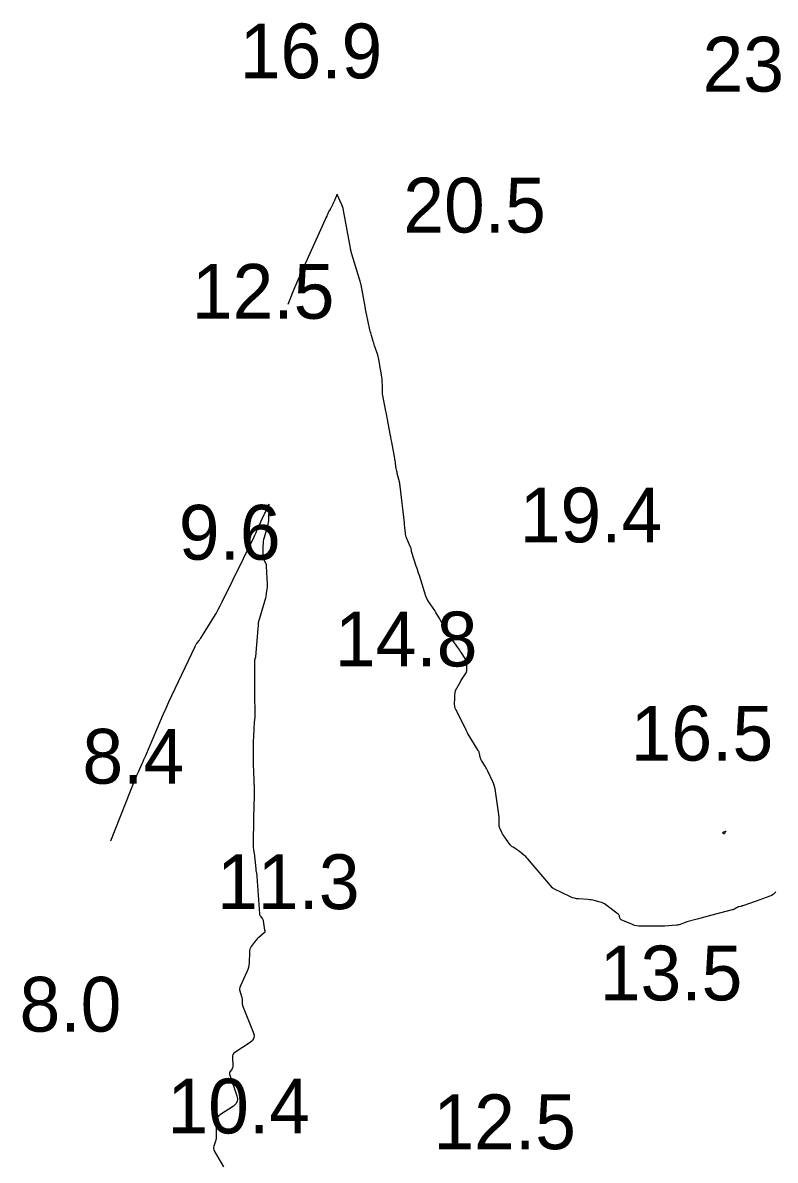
# Model space of a CAD drawing. Extents: x 1023796 to 1112670, y 656573 to 837340.
# Drawn here: x 1100651.1 to 1100719.8, y 689567.5 to 689671.3 of the extents above; entities that cross this region are included whole.
import ezdxf

# ---------------------------------------------------------------- set-up
doc = ezdxf.new("R2010")
doc.units = 0
for name, color, linetype in [('V-CHAN-CONT-10FT', 7, 'Continuous'), ('V-CHAN-CONT-15FT', 7, 'Continuous'), ('V-TOPO-SOUN', 7, 'Continuous')]:
    doc.layers.add(name, color=color, linetype=linetype)

msp = doc.modelspace()

# ---------------------------------------------------------------- linework, layer by layer
at = {"layer": 'V-CHAN-CONT-10FT'}
msp.add_lwpolyline([(1100659.14, 689596.61), (1100661.36, 689602.23), (1100661.44, 689602.41), (1100661.51, 689602.59), (1100661.59, 689602.77), (1100661.67, 689602.95), (1100661.99, 689603.67), (1100662.07, 689603.85), (1100662.15, 689604.03), (1100662.23, 689604.21), (1100662.31, 689604.39), (1100663.66, 689607.54), (1100663.91, 689608.12), (1100664.17, 689608.7), (1100664.43, 689609.28), (1100664.7, 689609.86), (1100666.82, 689614.35), (1100666.85, 689614.42), (1100666.89, 689614.48), (1100666.93, 689614.55), (1100666.97, 689614.61), (1100667.16, 689614.85), (1100667.21, 689614.91), (1100667.25, 689614.98), (1100667.29, 689615.04), (1100667.33, 689615.1), (1100668.52, 689617.02), (1100668.73, 689617.36), (1100668.92, 689617.71), (1100669.11, 689618.06), (1100669.29, 689618.42), (1100672.21, 689624.36), (1100672.28, 689624.51), (1100672.36, 689624.67), (1100672.43, 689624.82), (1100672.49, 689624.97), (1100672.82, 689625.71), (1100672.86, 689625.8), (1100672.9, 689625.89), (1100672.94, 689625.98), (1100672.98, 689626.07), (1100673.15, 689626.42), (1100673.19, 689626.51), (1100673.23, 689626.6), (1100673.27, 689626.69), (1100673.3, 689626.78), (1100673.51, 689627.28), (1100673.52, 689627.31), (1100673.54, 689627.32), (1100673.55, 689627.31), (1100673.55, 689627.27), (1100673.56, 689627.07), (1100673.56, 689627.02), (1100673.56, 689626.97), (1100673.56, 689626.93), (1100673.56, 689626.88), (1100673.53, 689625.98), (1100673.52, 689625.82), (1100673.49, 689625.66), (1100673.46, 689625.49), (1100673.42, 689625.33), (1100673.12, 689624.3), (1100673.07, 689624.11), (1100673.04, 689623.92), (1100673.02, 689623.73), (1100673.01, 689623.54), (1100673.01, 689622.52), (1100673.02, 689622.45), (1100673.03, 689622.38), (1100673.05, 689622.31), (1100673.09, 689622.24), (1100673.24, 689621.97), (1100673.27, 689621.9), (1100673.3, 689621.83), (1100673.31, 689621.76), (1100673.32, 689621.68), (1100673.39, 689620.04), (1100673.4, 689619.93), (1100673.39, 689619.82), (1100673.39, 689619.71), (1100673.38, 689619.61), (1100673.32, 689619.18), (1100673.3, 689619.07), (1100673.28, 689618.96), (1100673.26, 689618.86), (1100673.23, 689618.75), (1100672.59, 689616.5), (1100672.58, 689616.49), (1100672.58, 689616.47), (1100672.58, 689616.45), (1100672.58, 689616.43), (1100672.59, 689616.37), (1100672.59, 689616.35), (1100672.59, 689616.33), (1100672.59, 689616.31), (1100672.59, 689616.3), (1100672.54, 689615.91), (1100672.53, 689615.84), (1100672.52, 689615.77), (1100672.51, 689615.7), (1100672.51, 689615.63), (1100672.34, 689613.4), (1100672.33, 689613.37), (1100672.33, 689613.35), (1100672.32, 689613.32), (1100672.31, 689613.3), (1100672.28, 689613.2), (1100672.27, 689613.17), (1100672.26, 689613.15), (1100672.26, 689613.12), (1100672.25, 689613.1), (1100672.24, 689612.98), (1100672.24, 689612.95), (1100672.24, 689612.93), (1100672.24, 689612.9), (1100672.24, 689612.87), (1100672.25, 689610.98), (1100672.25, 689610.88), (1100672.25, 689610.78), (1100672.25, 689610.67), (1100672.25, 689610.57), (1100672.24, 689610.17), (1100672.23, 689610.07), (1100672.23, 689609.97), (1100672.23, 689609.87), (1100672.24, 689609.77), (1100672.27, 689608.37), (1100672.27, 689608.25), (1100672.27, 689608.13), (1100672.27, 689608.02), (1100672.26, 689607.9), (1100672.22, 689607.43), (1100672.21, 689607.31), (1100672.2, 689607.2), (1100672.19, 689607.08), (1100672.19, 689606.96), (1100672.14, 689606.01), (1100672.13, 689605.81), (1100672.12, 689605.62), (1100672.12, 689605.42), (1100672.12, 689605.22), (1100672.12, 689604.1), (1100672.12, 689603.85), (1100672.12, 689603.6), (1100672.13, 689603.35), (1100672.14, 689603.1), (1100672.19, 689601.87), (1100672.2, 689601.6), (1100672.21, 689601.32), (1100672.21, 689601.05), (1100672.2, 689600.77), (1100672.18, 689599.67), (1100672.17, 689599.39), (1100672.16, 689599.12), (1100672.16, 689598.84), (1100672.15, 689598.57), (1100672.11, 689596.35), (1100672.11, 689596.28), (1100672.12, 689596.2), (1100672.12, 689596.13), (1100672.13, 689596.06), (1100672.16, 689595.76), (1100672.17, 689595.69), (1100672.18, 689595.61), (1100672.19, 689595.54), (1100672.2, 689595.47), (1100672.35, 689594.04), (1100672.35, 689593.98), (1100672.36, 689593.92), (1100672.37, 689593.86), (1100672.39, 689593.8), (1100672.46, 689593.46), (1100672.46, 689593.45), (1100672.46, 689593.44), (1100672.46, 689593.43), (1100672.46, 689593.42), (1100672.46, 689593.38), (1100672.46, 689593.37), (1100672.46, 689593.36), (1100672.46, 689593.35), (1100672.46, 689593.34), (1100672.71, 689589.95), (1100672.71, 689589.89), (1100672.73, 689589.83), (1100672.76, 689589.78), (1100672.79, 689589.73), (1100672.94, 689589.53), (1100672.98, 689589.48), (1100673, 689589.43), (1100673.02, 689589.37), (1100673.04, 689589.31), (1100673.16, 689588.45), (1100673.17, 689588.43), (1100673.17, 689588.41), (1100673.17, 689588.39), (1100673.17, 689588.37), (1100673.17, 689588.28), (1100673.16, 689588.25), (1100673.16, 689588.23), (1100673.15, 689588.22), (1100673.13, 689588.2), (1100672.63, 689587.79), (1100672.54, 689587.72), (1100672.46, 689587.63), (1100672.38, 689587.55), (1100672.31, 689587.46), (1100671.94, 689586.96), (1100671.87, 689586.84), (1100671.82, 689586.72), (1100671.78, 689586.59), (1100671.77, 689586.45), (1100671.74, 689585.46), (1100671.72, 689585.25), (1100671.69, 689585.05), (1100671.63, 689584.85), (1100671.55, 689584.65), (1100670.92, 689583.31), (1100670.89, 689583.21), (1100670.87, 689583.11), (1100670.87, 689583), (1100670.9, 689582.9), (1100671.06, 689582.4), (1100671.08, 689582.34), (1100671.09, 689582.27), (1100671.1, 689582.2), (1100671.1, 689582.13), (1100671.1, 689581.86), (1100671.1, 689581.79), (1100671.11, 689581.72), (1100671.13, 689581.65), (1100671.15, 689581.59), (1100672.13, 689579.14), (1100672.2, 689578.86), (1100672.17, 689578.6), (1100672.05, 689578.38), (1100671.83, 689578.19), (1100670.45, 689577.29), (1100670.35, 689577.21), (1100670.27, 689577.11), (1100670.23, 689576.99), (1100670.23, 689576.85), (1100670.27, 689576.05), (1100670.27, 689576.02), (1100670.27, 689575.99), (1100670.26, 689575.97), (1100670.26, 689575.94), (1100670.21, 689575.83), (1100670.2, 689575.81), (1100670.19, 689575.78), (1100670.17, 689575.76), (1100670.16, 689575.73), (1100670, 689575.51), (1100669.97, 689575.47), (1100669.96, 689575.42), (1100669.96, 689575.37), (1100669.97, 689575.32), (1100670.63, 689573.34), (1100670.69, 689573.06), (1100670.65, 689572.81), (1100670.53, 689572.59), (1100670.31, 689572.4), (1100669.14, 689571.64), (1100668.96, 689571.49), (1100668.83, 689571.32), (1100668.75, 689571.11), (1100668.73, 689570.88), (1100668.74, 689569.65), (1100668.74, 689569.53), (1100668.73, 689569.42), (1100668.7, 689569.3), (1100668.67, 689569.19), (1100668.52, 689568.74), (1100668.49, 689568.63), (1100668.49, 689568.52), (1100668.52, 689568.41), (1100668.56, 689568.31), (1100669.42, 689566.86)], dxfattribs=at)
at = {"layer": 'V-CHAN-CONT-15FT'}
msp.add_lwpolyline([(1100719.82, 689591.96), (1100719.71, 689591.82), (1100719.58, 689591.71), (1100719.44, 689591.61), (1100719.29, 689591.54), (1100718.62, 689591.3), (1100718.46, 689591.24), (1100718.29, 689591.18), (1100718.12, 689591.12), (1100717.96, 689591.06), (1100716.82, 689590.67), (1100716.78, 689590.66), (1100716.73, 689590.64), (1100716.68, 689590.63), (1100716.63, 689590.62), (1100716.43, 689590.58), (1100716.38, 689590.56), (1100716.34, 689590.55), (1100716.29, 689590.53), (1100716.25, 689590.5), (1100716.05, 689590.38), (1100716.01, 689590.36), (1100715.96, 689590.33), (1100715.91, 689590.32), (1100715.85, 689590.3), (1100713.4, 689589.66), (1100713.21, 689589.61), (1100713.03, 689589.56), (1100712.85, 689589.51), (1100712.66, 689589.46), (1100711.72, 689589.21), (1100711.64, 689589.19), (1100711.56, 689589.16), (1100711.48, 689589.13), (1100711.4, 689589.1), (1100711.09, 689588.98), (1100711.01, 689588.95), (1100710.93, 689588.93), (1100710.84, 689588.92), (1100710.76, 689588.91), (1100709.7, 689588.82), (1100709.5, 689588.81), (1100709.29, 689588.8), (1100709.08, 689588.8), (1100708.88, 689588.8), (1100707.52, 689588.8), (1100707.32, 689588.81), (1100707.13, 689588.84), (1100706.93, 689588.89), (1100706.74, 689588.96), (1100705.72, 689589.4), (1100705.67, 689589.42), (1100705.64, 689589.45), (1100705.61, 689589.49), (1100705.6, 689589.54), (1100705.55, 689589.75), (1100705.54, 689589.8), (1100705.51, 689589.84), (1100705.48, 689589.88), (1100705.44, 689589.91), (1100704.3, 689590.77), (1100704.19, 689590.85), (1100704.06, 689590.92), (1100703.94, 689590.97), (1100703.8, 689591.01), (1100703.26, 689591.15), (1100703.12, 689591.18), (1100702.98, 689591.21), (1100702.84, 689591.23), (1100702.7, 689591.24), (1100701.82, 689591.3), (1100701.63, 689591.32), (1100701.45, 689591.36), (1100701.26, 689591.41), (1100701.09, 689591.49), (1100699.57, 689592.23), (1100699.56, 689592.23), (1100699.54, 689592.24), (1100699.53, 689592.25), (1100699.52, 689592.25), (1100699.48, 689592.28), (1100699.47, 689592.28), (1100699.46, 689592.29), (1100699.46, 689592.3), (1100699.45, 689592.31), (1100697.16, 689594.99), (1100697.08, 689595.07), (1100697, 689595.16), (1100696.92, 689595.24), (1100696.83, 689595.31), (1100696.42, 689595.64), (1100696.35, 689595.69), (1100696.28, 689595.74), (1100696.21, 689595.79), (1100696.14, 689595.84), (1100695.84, 689596.02), (1100695.77, 689596.07), (1100695.71, 689596.12), (1100695.65, 689596.19), (1100695.59, 689596.25), (1100694.99, 689597.07), (1100694.94, 689597.14), (1100694.89, 689597.21), (1100694.85, 689597.29), (1100694.81, 689597.37), (1100694.66, 689597.69), (1100694.63, 689597.77), (1100694.61, 689597.85), (1100694.59, 689597.94), (1100694.59, 689598.03), (1100694.59, 689598.42), (1100694.59, 689598.52), (1100694.58, 689598.61), (1100694.58, 689598.71), (1100694.57, 689598.8), (1100694.25, 689601.13), (1100694.21, 689601.35), (1100694.15, 689601.56), (1100694.08, 689601.78), (1100694, 689601.98), (1100693.55, 689602.97), (1100693.49, 689603.09), (1100693.43, 689603.2), (1100693.37, 689603.31), (1100693.3, 689603.43), (1100692.97, 689603.94), (1100692.93, 689604.01), (1100692.9, 689604.09), (1100692.87, 689604.16), (1100692.85, 689604.24), (1100692.78, 689604.56), (1100692.76, 689604.64), (1100692.74, 689604.72), (1100692.7, 689604.79), (1100692.66, 689604.86), (1100691.74, 689606.35), (1100691.73, 689606.37), (1100691.72, 689606.38), (1100691.72, 689606.39), (1100691.71, 689606.4), (1100691.68, 689606.45), (1100691.68, 689606.47), (1100691.67, 689606.48), (1100691.66, 689606.49), (1100691.66, 689606.51), (1100691.57, 689606.7), (1100691.55, 689606.74), (1100691.53, 689606.77), (1100691.52, 689606.81), (1100691.5, 689606.84), (1100690.61, 689608.6), (1100690.57, 689608.71), (1100690.53, 689608.82), (1100690.52, 689608.93), (1100690.51, 689609.05), (1100690.54, 689609.66), (1100690.54, 689609.71), (1100690.54, 689609.77), (1100690.54, 689609.82), (1100690.54, 689609.88), (1100690.55, 689610.11), (1100690.55, 689610.16), (1100690.56, 689610.21), (1100690.58, 689610.27), (1100690.6, 689610.32), (1100691.04, 689611.11), (1100691.09, 689611.21), (1100691.15, 689611.3), (1100691.21, 689611.39), (1100691.27, 689611.48), (1100691.51, 689611.84), (1100691.57, 689611.93), (1100691.6, 689612.03), (1100691.63, 689612.13), (1100691.63, 689612.24), (1100691.62, 689612.77), (1100691.61, 689612.89), (1100691.58, 689613.01), (1100691.54, 689613.12), (1100691.48, 689613.23), (1100691.14, 689613.75), (1100691.06, 689613.88), (1100690.97, 689614), (1100690.89, 689614.12), (1100690.81, 689614.24), (1100690.18, 689615.11), (1100690.05, 689615.3), (1100689.93, 689615.49), (1100689.81, 689615.68), (1100689.69, 689615.88), (1100689.1, 689616.94), (1100689, 689617.11), (1100688.9, 689617.28), (1100688.8, 689617.45), (1100688.69, 689617.61), (1100688.07, 689618.53), (1100688.05, 689618.56), (1100688.03, 689618.59), (1100688.01, 689618.63), (1100688, 689618.66), (1100687.93, 689618.8), (1100687.92, 689618.84), (1100687.91, 689618.87), (1100687.89, 689618.91), (1100687.88, 689618.94), (1100687.29, 689620.81), (1100687.22, 689621.02), (1100687.15, 689621.24), (1100687.08, 689621.45), (1100687.01, 689621.67), (1100686.6, 689622.92), (1100686.59, 689622.93), (1100686.59, 689622.95), (1100686.59, 689622.96), (1100686.58, 689622.98), (1100686.58, 689623.04), (1100686.58, 689623.05), (1100686.58, 689623.07), (1100686.57, 689623.08), (1100686.57, 689623.1), (1100686.53, 689623.27), (1100686.52, 689623.3), (1100686.51, 689623.33), (1100686.5, 689623.36), (1100686.49, 689623.4), (1100686.13, 689624.25), (1100686.09, 689624.36), (1100686.05, 689624.47), (1100686.03, 689624.58), (1100686.01, 689624.7), (1100685.97, 689625.16), (1100685.96, 689625.28), (1100685.94, 689625.4), (1100685.93, 689625.51), (1100685.92, 689625.63), (1100685.53, 689628.98), (1100685.53, 689629.02), (1100685.52, 689629.05), (1100685.52, 689629.08), (1100685.52, 689629.12), (1100685.5, 689629.25), (1100685.5, 689629.29), (1100685.49, 689629.32), (1100685.49, 689629.35), (1100685.48, 689629.38), (1100685.27, 689630.13), (1100685.25, 689630.24), (1100685.22, 689630.35), (1100685.2, 689630.46), (1100685.18, 689630.58), (1100685.11, 689631.04), (1100685.1, 689631.15), (1100685.08, 689631.27), (1100685.06, 689631.38), (1100685.04, 689631.5), (1100684.77, 689632.99), (1100684.73, 689633.23), (1100684.69, 689633.47), (1100684.64, 689633.7), (1100684.6, 689633.94), (1100684.41, 689634.88), (1100684.37, 689635.11), (1100684.32, 689635.35), (1100684.28, 689635.58), (1100684.23, 689635.82), (1100683.96, 689637.26), (1100683.94, 689637.38), (1100683.93, 689637.51), (1100683.92, 689637.63), (1100683.92, 689637.76), (1100683.92, 689638.27), (1100683.91, 689638.4), (1100683.91, 689638.52), (1100683.89, 689638.65), (1100683.88, 689638.78), (1100683.59, 689640.54), (1100683.57, 689640.68), (1100683.54, 689640.82), (1100683.5, 689640.96), (1100683.45, 689641.1), (1100683.25, 689641.64), (1100683.2, 689641.77), (1100683.16, 689641.91), (1100683.12, 689642.04), (1100683.08, 689642.17), (1100682.92, 689642.71), (1100682.88, 689642.85), (1100682.85, 689642.98), (1100682.81, 689643.12), (1100682.78, 689643.25), (1100682.45, 689644.7), (1100682.44, 689644.76), (1100682.43, 689644.81), (1100682.42, 689644.87), (1100682.41, 689644.93), (1100682.37, 689645.16), (1100682.36, 689645.21), (1100682.35, 689645.27), (1100682.34, 689645.33), (1100682.33, 689645.38), (1100681.97, 689647.36), (1100681.96, 689647.4), (1100681.95, 689647.44), (1100681.94, 689647.48), (1100681.93, 689647.53), (1100681.88, 689647.69), (1100681.85, 689647.77), (1100681.83, 689647.86), (1100681.13, 689650.13), (1100681.12, 689650.17), (1100681.11, 689650.2), (1100681.1, 689650.24), (1100681.09, 689650.28), (1100681.03, 689650.47), (1100681.03, 689650.49), (1100681.02, 689650.51), (1100681.02, 689650.53), (1100681.02, 689650.55), (1100681, 689650.64), (1100680.99, 689650.67), (1100680.99, 689650.69), (1100680.41, 689653.98), (1100680.38, 689654.15), (1100680.33, 689654.32), (1100680.27, 689654.49), (1100680.2, 689654.65), (1100679.79, 689655.59), (1100679.78, 689655.6), (1100679.77, 689655.61), (1100679.76, 689655.6), (1100679.75, 689655.58), (1100679.73, 689655.49), (1100679.72, 689655.47), (1100679.71, 689655.44), (1100679.7, 689655.42), (1100679.69, 689655.4), (1100679.61, 689655.2), (1100679.6, 689655.18), (1100679.59, 689655.16), (1100679.58, 689655.14), (1100679.58, 689655.13), (1100679.54, 689655.06), (1100679.53, 689655.04), (1100679.53, 689655.02), (1100679.52, 689655.01), (1100679.51, 689654.99), (1100679.43, 689654.81), (1100679.41, 689654.77), (1100679.4, 689654.74), (1100679.38, 689654.7), (1100679.36, 689654.66), (1100679.2, 689654.33), (1100679.18, 689654.3), (1100679.17, 689654.28), (1100679.16, 689654.26), (1100679.15, 689654.23), (1100679.07, 689654.11), (1100679.06, 689654.1), (1100679.06, 689654.09), (1100679.05, 689654.08), (1100679.04, 689654.07), (1100679.04, 689654.07), (1100679.04, 689654.06), (1100679.03, 689654.06), (1100678.9, 689653.77), (1100678.88, 689653.73), (1100678.86, 689653.69), (1100678.84, 689653.65), (1100678.83, 689653.61), (1100678.76, 689653.46), (1100678.75, 689653.42), (1100678.73, 689653.39), (1100678.71, 689653.35), (1100678.7, 689653.31), (1100676.18, 689647.72), (1100676.08, 689647.5), (1100675.99, 689647.28), (1100675.9, 689647.07), (1100675.81, 689646.85), (1100675.29, 689645.54)], dxfattribs=at)
msp.add_lwpolyline([(1100715.07, 689597.42), (1100715.08, 689597.42), (1100715.1, 689597.43), (1100715.23, 689597.48), (1100715.25, 689597.48), (1100715.26, 689597.48), (1100715.26, 689597.47), (1100715.25, 689597.45), (1100715.14, 689597.27), (1100715.13, 689597.25), (1100715.12, 689597.24), (1100715.1, 689597.24), (1100715.08, 689597.25), (1100714.98, 689597.31), (1100714.97, 689597.32), (1100714.97, 689597.33), (1100714.97, 689597.34), (1100714.98, 689597.35), (1100715.04, 689597.4), (1100715.05, 689597.41)], close=True, dxfattribs=at)

# ---------------------------------------------------------------- texts
at = {"layer": 'V-TOPO-SOUN'}
for s, p in [('16.9 ', (1100670.89, 689666.19)), ('23.4 ', (1100713.14, 689664.98)), ('20.5 ', (1100685.82, 689652.12)), ('12.5 ', (1100666.52, 689644.25)), ('19.4 ', (1100696.45, 689623.84)), ('9.6', (1100665.33, 689622.26)), ('14.8 ', (1100679.58, 689612.52)), ('16.5 ', (1100706.58, 689603.92)), ('8.4', (1100656.53, 689601.82)), ('11.3 ', (1100668.82, 689590.37)), ('13.5 ', (1100703.76, 689582.04)), ('8.0', (1100650.79, 689579.19)), ('10.4 ', (1100664.29, 689569.9)), ('12.5 ', (1100688.57, 689568.46))]:
    msp.add_text(s, height=5, dxfattribs=at).set_placement(p)

doc.saveas('drawing.dxf')
